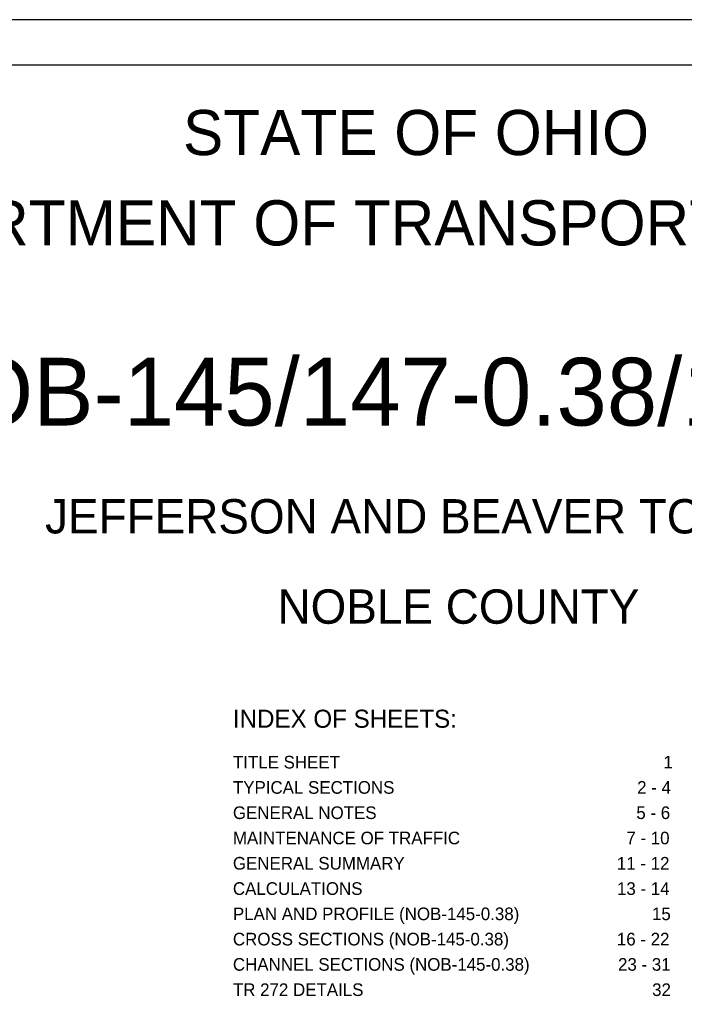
# Model space of a CAD drawing. Extents: x -10 to 158, y 8 to 33.
# Drawn here: x 135.96 to 143.32, y 22.08 to 32.96 of the extents above; entities that cross this region are included whole.
import ezdxf

# ---------------------------------------------------------------- set-up
doc = ezdxf.new("R2010")
doc.units = 0
for name, color, linetype in [('SH_Border', 7, 'Continuous'), ('SH_Cut_Line', 7, 'Continuous'), ('SH_Data', 7, 'Continuous'), ('SH_Text', 7, 'Continuous')]:
    doc.layers.add(name, color=color, linetype=linetype)

msp = doc.modelspace()

# ---------------------------------------------------------------- linework, layer by layer
at = {"layer": 'SH_Border'}
msp.add_lwpolyline([(125.504, 32.462), (157.504, 32.462), (157.504, 11.462), (125.504, 11.462)], close=True, dxfattribs=at)
at = {"layer": 'SH_Cut_Line'}
msp.add_lwpolyline([(124.004, 10.962), (158.004, 10.962), (158.004, 32.962), (124.004, 32.962)], close=True, dxfattribs=at)

# ---------------------------------------------------------------- texts
at = {"layer": 'SH_Data'}
for s, height, p in [('INDEX OF SHEETS:', 0.2, (138.323, 25.12)), ('TITLE SHEET', 0.14, (138.323, 24.669)), ('1', 0.14, (143.093, 24.669)), ('TYPICAL SECTIONS', 0.14, (138.323, 24.389)), ('2 - 4', 0.14, (142.802, 24.389)), ('GENERAL NOTES', 0.14, (138.323, 24.109)), ('5 - 6', 0.14, (142.793, 24.109)), ('MAINTENANCE OF TRAFFIC', 0.14, (138.323, 23.829)), ('7 - 10', 0.14, (142.682, 23.829)), ('GENERAL SUMMARY', 0.14, (138.323, 23.549)), ('11 - 12', 0.14, (142.577, 23.549)), ('CALCULATIONS', 0.14, (138.323, 23.269)), ('13 - 14', 0.14, (142.578, 23.269)), ('PLAN AND PROFILE (NOB-145-0.38)', 0.14, (138.323, 22.989)), ('15', 0.14, (142.966, 22.989)), ('CROSS SECTIONS (NOB-145-0.38)', 0.14, (138.323, 22.709)), ('16 - 22', 0.14, (142.577, 22.709)), ('CHANNEL SECTIONS (NOB-145-0.38)', 0.14, (138.323, 22.429)), ('23 - 31', 0.14, (142.59, 22.429)), ('TR 272 DETAILS', 0.14, (138.323, 22.149)), ('32', 0.14, (142.968, 22.149))]:
    msp.add_text(s, height=height, dxfattribs=at).set_placement(p)
at = {"layer": 'SH_Text'}
for s, height, p in [('STATE OF OHIO', 0.5, (137.77, 31.462)), ('DEPARTMENT OF TRANSPORTATION', 0.5, (133.757, 30.462)), ('NOB-145/147-0.38/18.41', 0.75, (134.605, 28.467)), ('JEFFERSON AND BEAVER TOWNSHIPS', 0.38, (136.242, 27.272)), ('NOBLE COUNTY', 0.38, (138.817, 26.272))]:
    msp.add_text(s, height=height, dxfattribs=at).set_placement(p)

doc.saveas('drawing.dxf')
